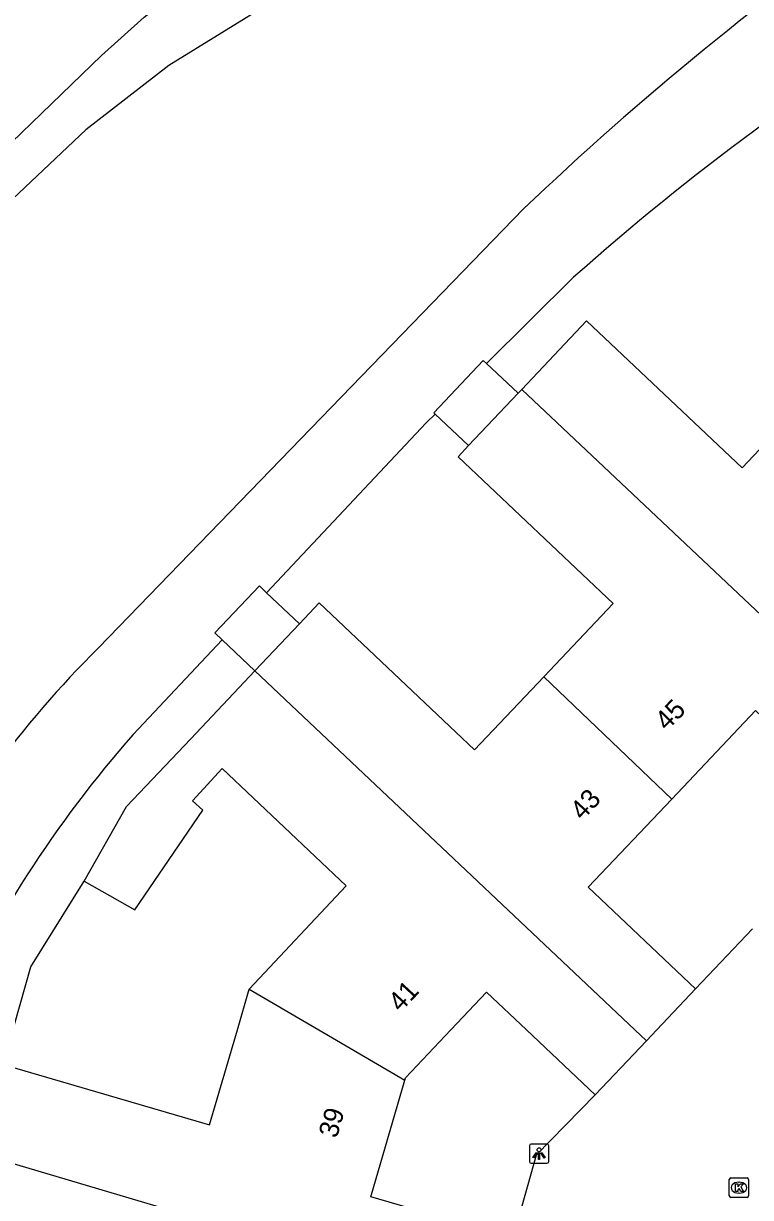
# Model space of a CAD drawing. Extents: x 158474 to 159560, y 388525 to 389605.
# Drawn here: x 158838.9 to 158876.4, y 389241.4 to 389301.9 of the extents above; entities that cross this region are included whole.
import ezdxf

# ---------------------------------------------------------------- set-up
doc = ezdxf.new("R2010")
doc.units = 0
for name, color, linetype in [('IMGEO_Fietspad_gesloten', 7, 'Continuous'), ('IMGEO_Grasland_overig', 7, 'Continuous'), ('IMGEO_Groenvoorziening', 7, 'Continuous'), ('IMGEO_Kolk', 7, 'Continuous'), ('IMGEO_Lichtpunt', 7, 'Continuous'), ('IMGEO_Loofbos', 7, 'Continuous'), ('IMGEO_Pand', 7, 'Continuous'), ('IMGEO_Pand_nummerreeks', 7, 'Continuous'), ('IMGEO_Voetpad_open', 7, 'Continuous')]:
    doc.layers.add(name, color=color, linetype=linetype)

msp = doc.modelspace()

# ---------------------------------------------------------------- linework, layer by layer
at = {"layer": 'IMGEO_Fietspad_gesloten'}
msp.add_lwpolyline([(158810.693, 389266.089), (158819.21, 389275.122), (158835.18, 389292.8), (158842.932, 389300.27), (158845.14, 389302.25), (158849.522, 389305.67), (158854.192, 389308.684)], dxfattribs=at)
at = {"layer": 'IMGEO_Grasland_overig'}
for points in [[(158849.168, 389270.125), (158844.575, 389265.244)], [(158837.864, 389248.209), (158839.3, 389253.26), (158842.044, 389257.68)]]:
    msp.add_lwpolyline(points, dxfattribs=at)
msp.add_arc((158889.487, 389225.649), 59.873, 138.60041, 156.00211, dxfattribs=at)
at = {"layer": 'IMGEO_Groenvoorziening'}
for points in [[(158867.292, 389288.833), (158862.796, 389284.384)], [(158860.153, 389281.769), (158859.696, 389281.316), (158851.454, 389272.556)]]:
    msp.add_lwpolyline(points, dxfattribs=at)
msp.add_arc((158954.545, 389190.81), 131.231, 121.20954, 131.67318, dxfattribs=at)
at = {"layer": 'IMGEO_Kolk'}
for p, q in [((158875.321, 389241.433), (158875.321, 389242.285)), ((158875.396, 389242.359), (158876.248, 389242.359)), ((158875.809, 389242.139), (158875.834, 389242.139)), ((158876.322, 389242.285), (158876.322, 389241.433)), ((158875.832, 389241.579), (158875.807, 389241.579)), ((158876.248, 389241.359), (158875.396, 389241.359))]:
    msp.add_line(p, q, dxfattribs=at)
for points in [[(158875.321, 389241.433), (158875.321, 389242.285)], [(158875.396, 389242.359), (158876.248, 389242.359)], [(158875.642, 389242.059), (158875.765, 389242.059), (158875.765, 389241.908), (158875.895, 389242.059), (158876.059, 389242.059), (158875.913, 389241.908), (158876.066, 389241.659), (158875.914, 389241.659), (158875.829, 389241.823), (158875.765, 389241.756), (158875.765, 389241.659), (158875.642, 389241.659), (158875.642, 389242.059)], [(158876.322, 389242.285), (158876.322, 389241.433)], [(158876.248, 389241.359), (158875.396, 389241.359)]]:
    msp.add_lwpolyline(points, dxfattribs=at)
for centre, start, end in [((158875.398, 389242.283), 91.55205, 178.44795), ((158875.398, 389242.283), 91.55205, 178.44795), ((158876.246, 389242.283), 1.55205, 88.44795), ((158876.246, 389242.283), 1.55205, 88.44795), ((158875.398, 389241.435), 181.55205, 268.44795), ((158875.398, 389241.435), 181.55205, 268.44795), ((158876.246, 389241.435), 271.55205, 358.44795), ((158876.246, 389241.435), 271.55205, 358.44795)]:
    msp.add_arc(centre, 0.0765, start, end, dxfattribs=at)
for centre, major_axis, ratio, start_param, end_param in [((158875.808, 389241.859), (-0.387, 0.002), 0.722429, 4.712389, 7.853982), ((158875.833, 389241.859), (-0.39, 0.002), 0.717154, 1.570796, 4.712389)]:
    msp.add_ellipse(centre, major_axis=major_axis, ratio=ratio, start_param=start_param, end_param=end_param, dxfattribs=at)
at = {"layer": 'IMGEO_Lichtpunt'}
for p, q in [((158865.011, 389244.017), (158865.011, 389243.21)), ((158865.011, 389244.017), (158865.011, 389243.21)), ((158865.913, 389244.112), (158865.105, 389244.112)), ((158865.913, 389244.112), (158865.105, 389244.112)), ((158866.007, 389243.21), (158866.007, 389244.017)), ((158866.007, 389243.21), (158866.007, 389244.017)), ((158865.105, 389243.116), (158865.913, 389243.116)), ((158865.105, 389243.116), (158865.913, 389243.116))]:
    msp.add_line(p, q, dxfattribs=at)
for points in [[(158865.385, 389243.681), (158865.424, 389243.653), (158865.236, 389243.391), (158865.198, 389243.418), (158865.385, 389243.681)], [(158865.487, 389243.633), (158865.534, 389243.633), (158865.534, 389243.311), (158865.487, 389243.311), (158865.487, 389243.633)], [(158865.597, 389243.653), (158865.635, 389243.68), (158865.822, 389243.418), (158865.783, 389243.39), (158865.597, 389243.653)]]:
    msp.add_lwpolyline(points, dxfattribs=at)
msp.add_circle((158865.51, 389243.815), 0.0994, dxfattribs=at)
for centre, start, end in [((158865.105, 389244.017), 90, 180), ((158865.105, 389244.017), 90, 180), ((158865.913, 389244.017), 0, 90), ((158865.913, 389244.017), 0, 90), ((158865.105, 389243.21), 180, 270), ((158865.105, 389243.21), 180, 270), ((158865.913, 389243.21), 270, 0), ((158865.913, 389243.21), 270, 360)]:
    msp.add_arc(centre, 0.0946, start, end, dxfattribs=at)
at = {"layer": 'IMGEO_Loofbos'}
for points in [[(159009.887, 389367.064), (159000, 389363.478), (158987.843, 389359.069), (158965.979, 389349.979), (158950.986, 389344.242), (158942.507, 389341.182), (158919.255, 389333.761), (158914.309, 389332.025), (158902.145, 389327.417), (158894.727, 389324.839), (158888.854, 389322.552), (158874.967, 389315.653), (158863.655, 389309.163), (158851.882, 389303.138), (158846.408, 389299.763), (158842.123, 389296.446), (158837.087, 389291.696)], [(158864.705, 389292.361), (158842.78, 389269.713)]]:
    msp.add_lwpolyline(points, dxfattribs=at)
for centre, radius, start, end in [((158977.276, 389174.104), 163.27, 124.86492, 133.5889), ((158880.418, 389231.784), 53.434, 134.77955, 152.83)]:
    msp.add_arc(centre, radius, start, end, dxfattribs=at)
at = {"layer": 'IMGEO_Pand'}
for points in [[(158864.615, 389283.046), (158867.965, 389286.585), (158875.981, 389278.997), (158880.516, 389283.787)], [(158862.796, 389284.384), (158862.63, 389284.541), (158860.08, 389281.838), (158860.153, 389281.769)], [(158862.796, 389284.384), (158864.426, 389282.847)], [(158861.871, 389280.148), (158864.426, 389282.847)], [(158864.426, 389282.847), (158864.615, 389283.046)], [(158884.825, 389263.978), (158864.615, 389283.046)], [(158861.871, 389280.148), (158860.153, 389281.769)], [(158865.751, 389268.22), (158869.331, 389272.001), (158861.33, 389279.576), (158861.871, 389280.148)], [(158851.454, 389272.556), (158851.082, 389272.908), (158848.788, 389270.485), (158849.168, 389270.125)], [(158851.454, 389272.556), (158853.151, 389270.949)], [(158853.151, 389270.949), (158854.176, 389272.032), (158862.184, 389264.451), (158865.751, 389268.22)], [(158850.856, 389268.526), (158853.151, 389270.949)], [(158849.168, 389270.125), (158850.856, 389268.526)], [(158842.044, 389257.68), (158844.233, 389261.53), (158847.54, 389265.023), (158850.856, 389268.526)], [(158850.856, 389268.526), (158870.46, 389250), (158871.053, 389249.44)], [(158865.751, 389268.22), (158872.354, 389261.91)], [(158872.354, 389261.91), (158876.683, 389266.483), (158882.228, 389261.234)], [(158842.044, 389257.68), (158844.667, 389256.188), (158848.162, 389261.339), (158847.632, 389261.818), (158849.17, 389263.48), (158855.565, 389257.425), (158850.559, 389252.102)], [(158873.585, 389252.115), (158868.045, 389257.359), (158872.354, 389261.91)], [(158837.864, 389248.209), (158848.518, 389245.103), (158849.947, 389250), (158850.559, 389252.102)], [(158850.559, 389252.102), (158854.151, 389250), (158858.584, 389247.406)], [(158858.584, 389247.406), (158858.62, 389247.53), (158860.959, 389250), (158862.808, 389251.953), (158864.871, 389250), (158868.411, 389246.649)], [(158871.053, 389249.44), (158871.583, 389250), (158873.585, 389252.115)], [(158868.411, 389246.649), (158871.053, 389249.44)], [(158864.158, 389239.247), (158856.828, 389241.384), (158858.584, 389247.406)], [(158863.137, 389235.745), (158836.533, 389243.644)]]:
    msp.add_lwpolyline(points, dxfattribs=at)
at = {"layer": 'IMGEO_Voetpad_open'}
for points in [[(158873.585, 389252.115), (158876.516, 389255.207)], [(158868.411, 389246.649), (158865.369, 389243.528), (158864.158, 389239.247)]]:
    msp.add_lwpolyline(points, dxfattribs=at)

# ---------------------------------------------------------------- texts
at = {"layer": 'IMGEO_Pand_nummerreeks'}
for s, rotation, p in [('45', 45.7736, (158872.104, 389265.391)), ('43', 47.36642, (158867.754, 389260.764)), ('41', 47.10859, (158858.364, 389250.872)), ('39', 73.74481, (158855.073, 389244.37))]:
    msp.add_text(s, height=1, rotation=rotation, dxfattribs=at).set_placement(p)

doc.saveas('drawing.dxf')
